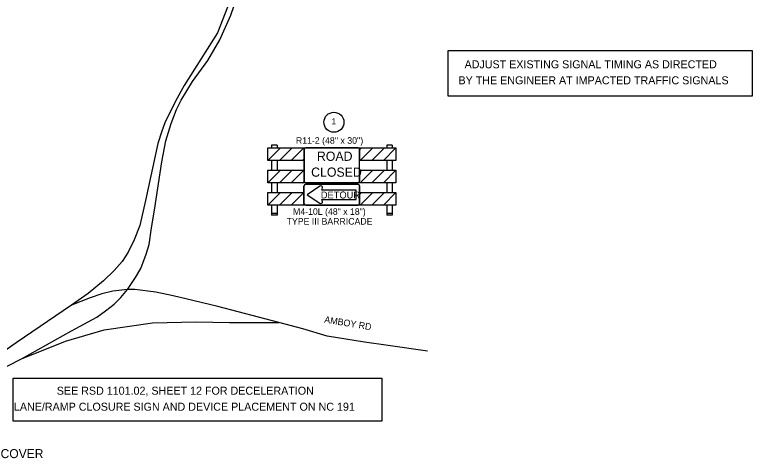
# Model space of a CAD drawing. Extents: x 886234 to 968767, y 455416 to 684046.
# Drawn here: x 911583 to 925398, y 491694 to 500004 of the extents above; entities that cross this region are included whole.
import ezdxf

# ---------------------------------------------------------------- set-up
doc = ezdxf.new("R2010")
doc.units = 0
for name, color, linetype in [('TC DEV BARRICADE', 7, 'Continuous'), ('TC DEV SIGN BLACK 239', 7, 'Continuous'), ('TC DEV SIGN BLACK ZERO', 7, 'Continuous'), ('TC DEV SIGN ORANGE', 7, 'Continuous'), ('TC DEV SIGN WHITE', 7, 'Continuous'), ('TC LABEL TEXT', 7, 'Continuous')]:
    doc.layers.add(name, color=color, linetype=linetype)

msp = doc.modelspace()

# ---------------------------------------------------------------- linework, layer by layer
at = {"layer": 'TC DEV BARRICADE'}
for p, q in [((916323, 497508), (918723, 497508)), ((916323, 497273), (916323, 497508)), ((916323, 497273), (916323, 497508)), ((916323, 497508), (916563, 497508)), ((916563, 497508), (916323, 497273)), ((916497, 497559), (916395, 497559)), ((916395, 497559), (916395, 497508)), ((916497, 497559), (916497, 497508)), ((916543, 497273), (916779, 497508)), ((916995, 497508), (916759, 497273)), ((916779, 497508), (916995, 497508)), ((918045, 497478), (918076, 497508)), ((918292, 497508), (918056, 497273)), ((918076, 497508), (918292, 497508)), ((918272, 497273), (918507, 497508)), ((918723, 497508), (918488, 497273)), ((918507, 497508), (918723, 497508)), ((918652, 497559), (918550, 497559)), ((918550, 497559), (918550, 497508)), ((918652, 497559), (918652, 497508)), ((918723, 497508), (918723, 497273)), ((918047, 497273), (918047, 497470)), ((917000, 497273), (916323, 497273)), ((916395, 497273), (916395, 497090)), ((916497, 497273), (916497, 497090)), ((916759, 497273), (916543, 497273)), ((916975, 497273), (917000, 497298)), ((917000, 497273), (916975, 497273)), ((917000, 497298), (917000, 497273)), ((918056, 497273), (918047, 497273)), ((918723, 497273), (918047, 497273)), ((918488, 497273), (918272, 497273)), ((918550, 497273), (918550, 497090)), ((918652, 497273), (918652, 497090)), ((916323, 496854), (916323, 497090)), ((916323, 496854), (916323, 497090)), ((916323, 497090), (916563, 497090)), ((916563, 497090), (916323, 496854)), ((916323, 497090), (917000, 497090)), ((916543, 496854), (916779, 497090)), ((916995, 497090), (916759, 496854)), ((916779, 497090), (916995, 497090)), ((918047, 497090), (918723, 497090)), ((918047, 497061), (918076, 497090)), ((918292, 497090), (918056, 496854)), ((918076, 497090), (918292, 497090)), ((918272, 496854), (918507, 497090)), ((918723, 497090), (918488, 496854)), ((918507, 497090), (918723, 497090)), ((918723, 497090), (918723, 496854)), ((918047, 496892), (918047, 497061)), ((918723, 496854), (916323, 496854)), ((916395, 496854), (916395, 496671)), ((916497, 496854), (916497, 496671)), ((916759, 496854), (916543, 496854)), ((916975, 496854), (917003, 496882)), ((917061, 496854), (916975, 496854)), ((918056, 496854), (917986, 496854)), ((918488, 496854), (918272, 496854)), ((918550, 496854), (918550, 496671)), ((918652, 496854), (918652, 496671)), ((916323, 496436), (916323, 496671)), ((916323, 496671), (916563, 496671)), ((916563, 496671), (916323, 496436)), ((916323, 496436), (916323, 496671)), ((916323, 496671), (917000, 496671)), ((916543, 496436), (916779, 496671)), ((916995, 496671), (916759, 496436)), ((916779, 496671), (916995, 496671)), ((918047, 496671), (918723, 496671)), ((918047, 496642), (918076, 496671)), ((918292, 496671), (918056, 496436)), ((918076, 496671), (918292, 496671)), ((918272, 496436), (918507, 496671)), ((918723, 496671), (918488, 496436)), ((918507, 496671), (918723, 496671)), ((918723, 496671), (918723, 496436)), ((918047, 496474), (918047, 496642)), ((918723, 496436), (916323, 496436)), ((916395, 496436), (916395, 496252)), ((916497, 496436), (916497, 496252)), ((916759, 496436), (916543, 496436)), ((916975, 496436), (917003, 496463)), ((917061, 496436), (916975, 496436)), ((918056, 496436), (917986, 496436)), ((918488, 496436), (918272, 496436)), ((918550, 496436), (918550, 496252)), ((918652, 496436), (918652, 496252)), ((916497, 496283), (916395, 496283)), ((916497, 496252), (916395, 496252)), ((918652, 496283), (918550, 496283)), ((918652, 496252), (918550, 496252))]:
    msp.add_line(p, q, dxfattribs=at)
for centre, major_axis, start_param, end_param in [((917986, 497470), (61, 0), 6.283185, 6.491582), ((917061, 496892), (-61, 0), 0.287132, 1.570688), ((917986, 496892), (-61, 0), 1.570796, 3.141593), ((917061, 496474), (-61, 0), 0.287132, 1.570688), ((917986, 496474), (-61, 0), 1.570796, 3.141593)]:
    msp.add_ellipse(centre, major_axis=major_axis, ratio=0.625, start_param=start_param, end_param=end_param, dxfattribs=at)
at = {"layer": 'TC DEV SIGN BLACK 239'}
msp.add_line((917027, 496861), (918017, 496861), dxfattribs=at)
for points in [[(918017, 497512), (917027, 497512)], [(917001, 497486), (917001, 496887)], [(918043, 496887), (918043, 497486)]]:
    msp.add_lwpolyline(points, dxfattribs=at)
for centre, start, end in [((917027, 497486), 90, 180), ((918017, 497486), 360, 90), ((917027, 496887), 180, 269.9991), ((918017, 496887), 269.9991, 0)]:
    msp.add_arc(centre, 26.1, start, end, dxfattribs=at)
at = {"layer": 'TC DEV SIGN BLACK ZERO'}
for p, q in [((917034, 496828), (918011, 496828)), ((917001, 496470), (917001, 496796)), ((917296, 496794), (917060, 496627)), ((917335, 496716), (917347, 496768)), ((917977, 496716), (917335, 496716)), ((917977, 496541), (917977, 496716)), ((918043, 496796), (918043, 496470)), ((917060, 496627), (917296, 496471)), ((917347, 496498), (917336, 496541)), ((917336, 496541), (917977, 496541)), ((918011, 496437), (917034, 496437))]:
    msp.add_line(p, q, dxfattribs=at)
for points in [[(918011, 496828), (917034, 496828)], [(917001, 496796), (917001, 496470)], [(918043, 496470), (918043, 496796)], [(917034, 496437), (918011, 496437)]]:
    msp.add_lwpolyline(points, dxfattribs=at)
for centre, start, end in [((917034, 496796), 90, 180), ((917034, 496796), 90, 180), ((918011, 496796), 0, 90), ((918011, 496796), 0, 90), ((917034, 496470), 180, 270), ((917034, 496470), 180, 270), ((918011, 496470), 270, 0), ((918011, 496470), 270, 0)]:
    msp.add_arc(centre, 32.6, start, end, dxfattribs=at)
for centre, start_param, end_param in [((917315, 496775), 2.830616, 5.313575), ((917315, 496491), 0.969609, 3.452568)]:
    msp.add_ellipse(centre, major_axis=(-33, 0), ratio=0.720018, start_param=start_param, end_param=end_param, dxfattribs=at)
at = {"layer": 'TC DEV SIGN ORANGE'}
for p, q in [((917296, 496794), (917060, 496627)), ((917335, 496716), (917347, 496768)), ((917977, 496716), (917335, 496716)), ((917977, 496541), (917977, 496716)), ((917060, 496627), (917296, 496471)), ((917347, 496498), (917336, 496541)), ((917336, 496541), (917977, 496541))]:
    msp.add_line(p, q, dxfattribs=at)
for centre, start_param, end_param in [((917315, 496775), 2.830616, 5.313575), ((917315, 496491), 0.969609, 3.452568)]:
    msp.add_ellipse(centre, major_axis=(-33, 0), ratio=0.720018, start_param=start_param, end_param=end_param, dxfattribs=at)
at = {"layer": 'TC DEV SIGN WHITE'}
msp.add_line((917027, 496864), (918017, 496864), dxfattribs=at)
for points in [[(918017, 497509), (917027, 497509)], [(917004, 497486), (917004, 496887)], [(918040, 496887), (918040, 497486)]]:
    msp.add_lwpolyline(points, dxfattribs=at)
for centre, start, end in [((917027, 497486), 90, 180), ((918017, 497486), 360, 90), ((917027, 496887), 180, 269.9991), ((918017, 496887), 269.9991, 0)]:
    msp.add_arc(centre, 22.8, start, end, dxfattribs=at)
at = {"layer": 'TC LABEL TEXT'}
for points in [[(916069, 503296), (916043, 503081), (915918, 502164), (915848, 501518), (915795, 501201), (915771, 501008), (915666, 500456), (915565, 500147), (915378, 499663)], [(914515, 497966), (914613, 498228), (914702, 498404), (914804, 498581), (914913, 498751), (915202, 499147), (915425, 499534), (915631, 499998), (915754, 500368), (915818, 500650), (915889, 501066), (916133, 503007), (916171, 503247)], [(915378, 499663), (914758, 498679), (914592, 498384), (914392, 497977), (914340, 497826), (914264, 497591), (914035, 496523), (913923, 496054), (913818, 495789), (913706, 495555), (913595, 495384), (913442, 495214), (913243, 495021), (912956, 494780), (912647, 494565)], [(913695, 494856), (913847, 495079), (913947, 495249), (914047, 495519), (914099, 495701), (914146, 496012), (914199, 496341), (914339, 497251), (914413, 497641), (914464, 497806), (914515, 497966)], [(911706, 493559), (912645, 494081), (913120, 494340), (913284, 494457), (913442, 494580), (913572, 494704), (913695, 494856)], [(913695, 494856), (913419, 494827), (913214, 494774), (912997, 494698), (912647, 494565)], [(916529, 494237), (915387, 494535), (914790, 494679), (914551, 494739), (914223, 494809), (913830, 494856), (913695, 494856)], [(912647, 494565), (911612, 493858), (911266, 493618), (910780, 493311)], [(911706, 493559), (912534, 493889), (913255, 494099), (914164, 494234), (914979, 494248), (915608, 494237), (916529, 494237)], [(919314, 493702), (918577, 493806), (918137, 493871), (917432, 493979), (916981, 494120), (916529, 494237)], [(910193, 492784), (911706, 493559)]]:
    msp.add_lwpolyline(points, dxfattribs=at)
for points in [[(919703, 499336), (925398, 499336), (925398, 498476), (919703, 498476)], [(911550, 493192), (918459, 493192), (918459, 492392), (911550, 492392)]]:
    msp.add_lwpolyline(points, close=True, dxfattribs=at)
msp.add_circle((917562, 497990), 188, dxfattribs=at)

# ---------------------------------------------------------------- texts
at = {"layer": 'TC DEV BARRICADE'}
for s, p in [("R11-2 (48'' x 30'')", (916850, 497587)), ('M4-10L (48" x 18")', (916796, 496255)), ('TYPE III BARRICADE', (916676, 496072))]:
    msp.add_text(s, height=122.24, dxfattribs=at).set_placement(p)
at = {"layer": 'TC DEV SIGN BLACK 239'}
for s, p in [('ROAD', (917243, 497267)), ('CLOSED', (917135, 496969))]:
    msp.add_text(s, height=172.6, dxfattribs=at).set_placement(p)
at = {"layer": 'TC DEV SIGN BLACK ZERO'}
msp.add_text('DETOUR', height=130.3, dxfattribs=at).set_placement((917316, 496562))
at = {"layer": 'TC LABEL TEXT'}
for s, height, p in [('ADJUST EXISTING SIGNAL TIMING AS DIRECTED', 150, (920009, 499001)), ('BY THE ENGINEER AT IMPACTED TRAFFIC SIGNALS', 150, (919895, 498701)), ('1', 112, (917517, 497950)), ('SEE RSD 1101.02, SHEET 12 FOR DECELERATION', 150, (912370, 492885)), ('LANE/RAMP CLOSURE SIGN AND DEVICE PLACEMENT ON NC 191', 150, (911567, 492585)), ('COVER', 168.7, (911318, 491697))]:
    msp.add_text(s, height=height, dxfattribs=at).set_placement(p)
msp.add_text('AMBOY RD', height=125, rotation=350.7417, dxfattribs=at).set_placement((917375, 494236))

doc.saveas('drawing.dxf')
